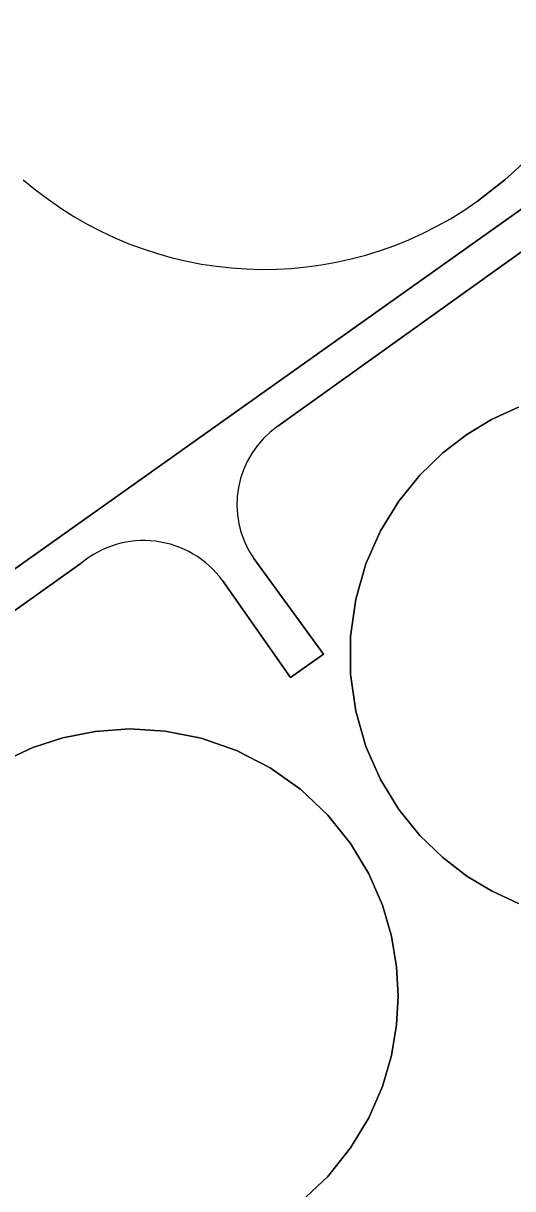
# Model space of a CAD drawing. Extents: x 162722 to 165104, y 384719 to 386284.
# Drawn here: x 163395.4 to 163445.7, y 385646.1 to 385766.1 of the extents above; entities that cross this region are included whole.
import ezdxf

# ---------------------------------------------------------------- set-up
doc = ezdxf.new("R2010")
doc.units = 0
for name, color, linetype in [('IMGEO_Bassin', 7, 'Continuous'), ('IMGEO_Bezinkbak', 7, 'Continuous'), ('IMGEO_Erf', 7, 'Continuous'), ('IMGEO_Rijbaan_lokaal_gesloten', 7, 'Continuous')]:
    doc.layers.add(name, color=color, linetype=linetype)

msp = doc.modelspace()

# ---------------------------------------------------------------- linework, layer by layer
at = {"layer": 'IMGEO_Bassin'}
for points in [[(163446.33, 385726.57), (163443.55, 385725.29), (163441.01, 385723.77), (163438.54, 385721.87), (163436.17, 385719.58), (163434.01, 385716.9), (163432.12, 385713.84), (163430.62, 385710.44), (163429.57, 385706.79), (163429.02, 385702.96), (163429.02, 385699.08), (163429.57, 385695.26), (163430.62, 385691.61), (163432.12, 385688.21), (163434.01, 385685.15), (163436.17, 385682.46), (163438.54, 385680.18), (163441.01, 385678.28), (163443.55, 385676.76), (163446.33, 385675.47)], [(163423.91, 385644.71), (163426.7, 385647.34), (163429.04, 385650.27), (163430.91, 385653.39), (163432.31, 385656.6), (163433.25, 385659.81), (163433.78, 385662.95), (163433.94, 385665.94), (163433.78, 385668.94), (163433.25, 385672.08), (163432.31, 385675.29), (163430.91, 385678.5), (163429.04, 385681.62), (163426.7, 385684.54), (163423.91, 385687.18), (163420.76, 385689.42), (163417.31, 385691.2), (163413.68, 385692.47), (163409.97, 385693.21), (163406.3, 385693.43), (163402.76, 385693.18), (163399.42, 385692.52), (163396.35, 385691.51), (163393.57, 385690.23)]]:
    msp.add_lwpolyline(points, dxfattribs=at)
at = {"layer": 'IMGEO_Bezinkbak'}
msp.add_lwpolyline([(163442.05, 385747.75), (163444.92, 385750)], dxfattribs=at)
for start, end in [(310.8842, 125.3627), (229.1169, 305.359)]:
    msp.add_arc((163420.14, 385778.62), 37.85, start, end, dxfattribs=at)
at = {"layer": 'IMGEO_Erf'}
for points in [[(163462.83, 385752.29), (163472.42, 385738.54), (163462.21, 385731.12), (163459.36, 385735.34), (163459.59, 385735.47), (163456.81, 385739.38), (163452.3, 385745.74), (163451.86, 385746.36), (163451.11, 385745.8), (163421.55, 385724.62)], [(163444.92, 385750), (163442.05, 385747.75)], [(163290.85, 385636.15), (163316.51, 385654.5), (163408.32, 385719.75), (163448.43, 385748.29)], [(163446.33, 385675.47), (163443.55, 385676.76), (163441.01, 385678.28), (163438.54, 385680.18), (163436.17, 385682.46), (163434.01, 385685.15), (163432.12, 385688.21), (163430.62, 385691.61), (163429.57, 385695.26), (163429.02, 385699.08), (163429.02, 385702.96), (163429.57, 385706.79), (163430.62, 385710.44), (163432.12, 385713.84), (163434.01, 385716.9), (163436.17, 385719.58), (163438.54, 385721.87), (163441.01, 385723.77), (163443.55, 385725.29), (163446.33, 385726.57)], [(163419.08, 385711), (163426.26, 385701.15), (163422.85, 385698.74), (163415.86, 385708.71)], [(163401.31, 385710.5), (163319.84, 385652.37)], [(163393.57, 385690.23), (163396.35, 385691.51), (163399.42, 385692.52), (163402.76, 385693.18), (163406.3, 385693.43), (163409.97, 385693.21), (163413.68, 385692.47), (163417.31, 385691.2), (163420.76, 385689.42), (163423.91, 385687.18), (163426.7, 385684.54), (163429.04, 385681.62), (163430.91, 385678.5), (163432.31, 385675.29), (163433.25, 385672.08), (163433.78, 385668.94), (163433.94, 385665.94), (163433.78, 385662.95), (163433.25, 385659.81), (163432.31, 385656.6), (163430.91, 385653.39), (163429.04, 385650.27), (163426.7, 385647.34), (163423.91, 385644.71)]]:
    msp.add_lwpolyline(points, dxfattribs=at)
for centre, radius, start, end in [((163420.14, 385778.62), 37.85, 310.8842, 125.3627), ((163420.14, 385778.62), 37.85, 229.1169, 305.359), ((163427.18, 385716.56), 9.83, 124.9326, 214.4592), ((163407.75, 385702.82), 10.02, 35.9793, 129.953)]:
    msp.add_arc(centre, radius, start, end, dxfattribs=at)
at = {"layer": 'IMGEO_Rijbaan_lokaal_gesloten'}
for points in [[(163448.43, 385748.29), (163408.32, 385719.75), (163316.51, 385654.5), (163290.85, 385636.15)], [(163421.55, 385724.62), (163451.11, 385745.8), (163451.86, 385746.36), (163452.3, 385745.74)], [(163415.86, 385708.71), (163422.85, 385698.74), (163426.26, 385701.15), (163419.08, 385711)], [(163319.84, 385652.37), (163401.31, 385710.5)]]:
    msp.add_lwpolyline(points, dxfattribs=at)
for centre, radius, start, end in [((163427.18, 385716.56), 9.83, 124.9326, 214.4592), ((163407.75, 385702.82), 10.02, 35.9793, 129.953)]:
    msp.add_arc(centre, radius, start, end, dxfattribs=at)

doc.saveas('drawing.dxf')
